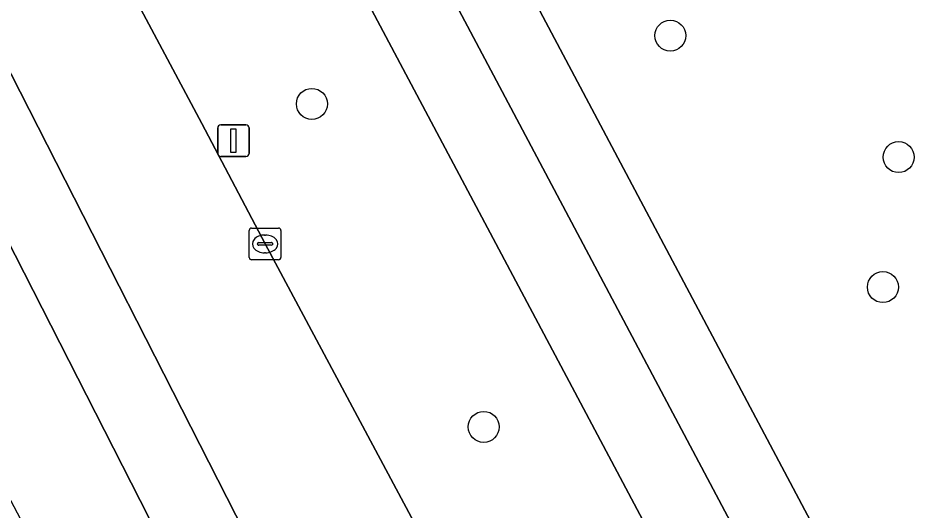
# Model space of a CAD drawing. Extents: x 158835 to 160077, y 386387 to 387778.
# Drawn here: x 159275.17 to 159303.81, y 387055.51 to 387071.06 of the extents above; entities that cross this region are included whole.
import ezdxf

# ---------------------------------------------------------------- set-up
doc = ezdxf.new("R2010")
doc.units = 0
for name, color, linetype in [('IMGEO_Berm_groen', 7, 'Continuous'), ('IMGEO_Boom', 7, 'Continuous'), ('IMGEO_Fietspad_gesloten', 7, 'Continuous'), ('IMGEO_Groenvoorziening', 7, 'Continuous'), ('IMGEO_Kolk', 7, 'Continuous'), ('IMGEO_Lichtmast', 7, 'Continuous'), ('IMGEO_Rijbaan_lokaal_gesloten', 7, 'Continuous'), ('IMGEO_Voetpad_open', 7, 'Continuous')]:
    doc.layers.add(name, color=color, linetype=linetype)

msp = doc.modelspace()

# ---------------------------------------------------------------- linework, layer by layer
at = {"layer": 'IMGEO_Berm_groen'}
for points in [[(159294.989, 387055.058), (159257.729, 387125.109)], [(159284.887, 387049.796), (159247.673, 387122.786)], [(159245.482, 387121.606), (159282.694, 387048.649)], [(159273.362, 387081.973), (159280.972, 387067.73), (159282.971, 387063.93), (159289.372, 387051.973)]]:
    msp.add_lwpolyline(points, dxfattribs=at)
at = {"layer": 'IMGEO_Boom'}
for centre in [(159295.772, 387070.504), (159284.45, 387068.349), (159302.984, 387066.669), (159302.486, 387062.568), (159289.878, 387058.155)]:
    msp.add_circle(centre, 0.489, dxfattribs=at)
at = {"layer": 'IMGEO_Fietspad_gesloten'}
msp.add_lwpolyline([(159254.72, 387129.831), (159256.446, 387127.537), (159257.729, 387125.109), (159294.989, 387055.058), (159296.455, 387052.309), (159298.672, 387047.959), (159299.067, 387047.254), (159308.249, 387030.008), (159310.474, 387025.851), (159310.547, 387025.737), (159310.607, 387025.603), (159311.78, 387023.413), (159311.982, 387023.035), (159312.003, 387022.996), (159313.274, 387023.652), (159314.185, 387024.122), (159313.935, 387024.592), (159304.248, 387042.785), (159259.512, 387127.003), (159257.832, 387130.098), (159257.116, 387131.409), (159253.22, 387138.529), (159253.219, 387138.542)], dxfattribs=at)
at = {"layer": 'IMGEO_Groenvoorziening'}
msp.add_lwpolyline([(159339.149, 387176.517), (159262.833, 387136.799), (159259.325, 387134.973), (159258.621, 387134.669), (159258.414, 387133.568), (159260.709, 387129.351), (159264.081, 387123.241), (159274.488, 387103.639), (159287.565, 387078.987), (159305.108, 387045.958), (159315.894, 387025.664)], dxfattribs=at)
at = {"layer": 'IMGEO_Kolk'}
for p, q in [((159282.471, 387063.505), (159282.471, 387064.357)), ((159282.546, 387064.431), (159283.398, 387064.431)), ((159282.959, 387064.211), (159282.984, 387064.211)), ((159283.472, 387064.357), (159283.472, 387063.505)), ((159282.73, 387063.925), (159282.73, 387063.937)), ((159283.168, 387063.888), (159282.77, 387063.888)), ((159282.773, 387063.974), (159283.171, 387063.974)), ((159283.214, 387063.937), (159283.214, 387063.925)), ((159282.982, 387063.651), (159282.957, 387063.651)), ((159283.398, 387063.431), (159282.546, 387063.431))]:
    msp.add_line(p, q, dxfattribs=at)
for points in [[(159282.471, 387063.505), (159282.471, 387064.357)], [(159282.546, 387064.431), (159283.398, 387064.431)], [(159283.472, 387064.357), (159283.472, 387063.505)], [(159283.398, 387063.431), (159282.546, 387063.431)]]:
    msp.add_lwpolyline(points, dxfattribs=at)
for centre, radius, start, end in [((159282.548, 387064.355), 0.0765, 91.552, 178.448), ((159282.548, 387064.355), 0.0765, 91.552, 178.448), ((159283.396, 387064.355), 0.0765, 1.552, 88.448), ((159283.396, 387064.355), 0.0765, 1.552, 88.448), ((159282.77, 387063.934), 0.0403, 85.8775, 175.7526), ((159282.767, 387063.924), 0.0366, 178.938, 274.7102), ((159283.171, 387063.931), 0.043, 264.8664, 352.4533), ((159283.175, 387063.936), 0.0386, 1.7309, 96.639), ((159282.548, 387063.507), 0.0765, 181.552, 268.448), ((159282.548, 387063.507), 0.0765, 181.552, 268.448), ((159283.396, 387063.507), 0.0765, 271.552, 358.448), ((159283.396, 387063.507), 0.0765, 271.552, 358.448)]:
    msp.add_arc(centre, radius, start, end, dxfattribs=at)
for centre, major_axis, ratio, start_param, end_param in [((159282.958, 387063.931), (-0.387, 0.002), 0.722429, 4.712389, 7.853982), ((159282.983, 387063.931), (-0.39, 0.002), 0.717154, 1.570796, 4.712389)]:
    msp.add_ellipse(centre, major_axis=major_axis, ratio=ratio, start_param=start_param, end_param=end_param, dxfattribs=at)
at = {"layer": 'IMGEO_Lichtmast'}
for p, q in [((159281.575, 387067.689), (159282.365, 387067.689)), ((159282.365, 387067.689), (159281.575, 387067.689)), ((159281.475, 387066.789), (159281.475, 387067.589)), ((159281.475, 387067.589), (159281.475, 387066.789)), ((159282.465, 387067.589), (159282.465, 387066.789)), ((159282.465, 387066.789), (159282.465, 387067.589)), ((159282.365, 387066.689), (159281.575, 387066.689)), ((159281.575, 387066.689), (159282.365, 387066.689))]:
    msp.add_line(p, q, dxfattribs=at)
msp.add_lwpolyline([(159281.895, 387067.564), (159282.045, 387067.564), (159282.045, 387066.814), (159281.895, 387066.814), (159281.895, 387067.564)], dxfattribs=at)
for centre, start, end in [((159281.575, 387067.589), 90, 180), ((159281.575, 387067.589), 90, 180), ((159282.365, 387067.589), 0, 90), ((159282.365, 387067.589), 360, 90), ((159281.575, 387066.789), 180, 270), ((159281.575, 387066.789), 180, 270), ((159282.365, 387066.789), 270, 0), ((159282.365, 387066.789), 270, 0)]:
    msp.add_arc(centre, 0.1, start, end, dxfattribs=at)
at = {"layer": 'IMGEO_Rijbaan_lokaal_gesloten'}
for points in [[(159280.972, 387067.73), (159273.362, 387081.973), (159253.253, 387119.862), (159251.577, 387122.927), (159250.755, 387124.426), (159247.673, 387122.786), (159284.887, 387049.796), (159284.892, 387049.786), (159289.372, 387051.973), (159282.971, 387063.93)], [(159245.482, 387121.606), (159241.175, 387119.339), (159244.354, 387113.334), (159255.82, 387091.76), (159265.209, 387074.119), (159274.342, 387056.94), (159279.646, 387046.923), (159282.737, 387048.568), (159282.694, 387048.649)]]:
    msp.add_lwpolyline(points, close=True, dxfattribs=at)
at = {"layer": 'IMGEO_Voetpad_open'}
for points in [[(159329.563, 387000), (159317.744, 387022.183), (159315.894, 387025.664), (159305.108, 387045.958), (159287.565, 387078.987), (159274.488, 387103.639), (159264.081, 387123.241), (159260.709, 387129.351), (159258.414, 387133.568), (159258.621, 387134.669), (159257.63, 387136.587), (159256.875, 387138.005)], [(159257.832, 387130.098), (159259.512, 387127.003), (159304.248, 387042.785), (159313.935, 387024.592), (159314.185, 387024.122), (159327.03, 387000), (159341.831, 386972.203), (159343.9, 386973.093), (159329.563, 387000)]]:
    msp.add_lwpolyline(points, dxfattribs=at)

doc.saveas('drawing.dxf')
